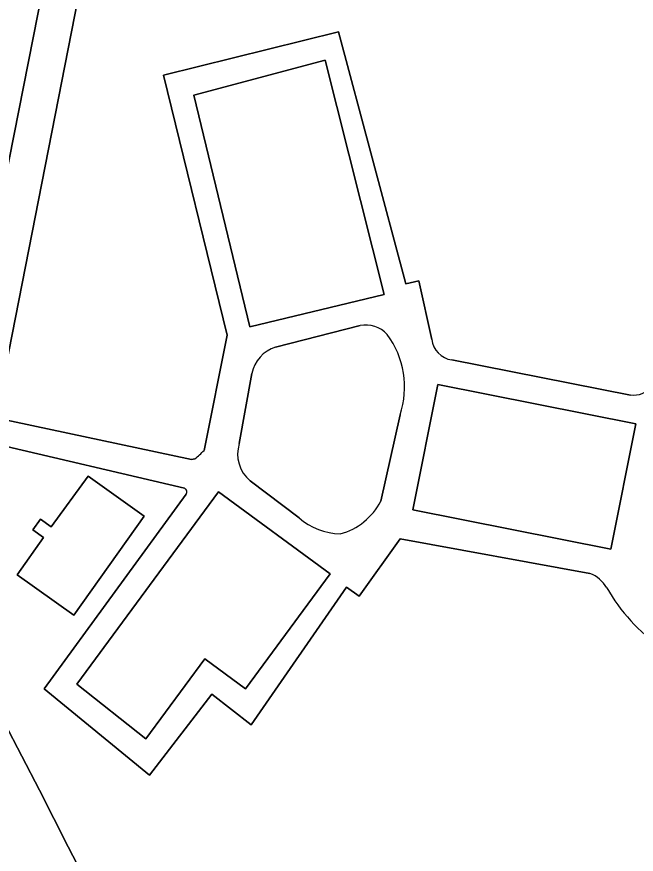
# Model space of a CAD drawing. Extents: x 158793 to 159888, y 384317 to 385256.
# Drawn here: x 159665.2 to 159754.4, y 384490.8 to 384611.5 of the extents above; entities that cross this region are included whole.
import ezdxf

# ---------------------------------------------------------------- set-up
doc = ezdxf.new("R2010")
doc.units = 0
for name, color, linetype in [('IMGEO_Erf', 7, 'Continuous'), ('IMGEO_Groenvoorziening', 7, 'Continuous'), ('IMGEO_Hek', 7, 'Continuous'), ('IMGEO_Meer_plas_ven_vijver', 7, 'Continuous'), ('IMGEO_Parkeervlak_open', 7, 'Continuous'), ('IMGEO_Rijbaan_lokaal_gesloten', 7, 'Continuous'), ('IMGEO_Voetpad_halfverhard', 7, 'Continuous'), ('IMGEO_Voetpad_open', 7, 'Continuous')]:
    doc.layers.add(name, color=color, linetype=linetype)

msp = doc.modelspace()

# ---------------------------------------------------------------- linework, layer by layer
at = {"layer": 'IMGEO_Erf'}
msp.add_lwpolyline([(159664.68, 384438.64), (159682.17, 384447.75), (159682.7, 384450.09), (159679.6, 384455.98), (159680.01, 384456.2), (159686.98, 384459.8), (159688.71, 384460.7), (159672.59, 384491.85), (159668.45, 384500), (159660.74, 384514.7)], dxfattribs=at)
at = {"layer": 'IMGEO_Groenvoorziening'}
for points in [[(159688.8, 384711.12), (159688.5, 384710.59), (159687.99, 384709.81), (159693.36, 384713.16), (159693, 384711.1), (159662.09, 384553.66), (159690.35, 384547.7), (159690.85, 384547.78)], [(159686.3, 384603.09), (159711.55, 384609.33), (159721.25, 384573.01), (159723.12, 384573.43), (159724.98, 384564.99)], [(159692.17, 384548.99), (159695.49, 384565.59), (159686.3, 384603.09)], [(159727.85, 384562.02), (159753.63, 384556.97)], [(159689.33, 384543.53), (159661.38, 384550.08), (159661.02, 384548.24), (159660.04, 384543.22), (159635.49, 384547.85), (159631.17, 384554.03), (159629.13, 384554.45), (159628.43, 384554.59), (159627.69, 384554.69), (159627.24, 384554.62)], [(159747.77, 384531.26), (159720.4, 384536.22), (159714.53, 384527.98), (159712.7, 384529.28), (159698.94, 384509.42), (159693.26, 384513.85), (159684.31, 384502.18), (159669.14, 384514.63), (159689.57, 384542.67)], [(159660.74, 384514.7), (159668.45, 384500), (159672.59, 384491.85), (159688.71, 384460.7), (159692.8, 384452.82), (159696.01, 384454.54), (159703.25, 384458.43), (159703.42, 384458.15), (159750.19, 384483.21), (159760.8, 384488.7), (159782.83, 384500.11), (159795.21, 384506.59)]]:
    msp.add_lwpolyline(points, dxfattribs=at)
for points in [[(159709.61, 384605.25), (159690.68, 384600.21), (159698.76, 384566.78), (159718.11, 384571.46)], [(159754.38, 384552.84), (159725.85, 384558.51), (159722.26, 384540.4), (159750.78, 384534.74)], [(159670.15, 384537.97), (159675.47, 384545.26), (159683.54, 384539.5), (159673.39, 384525.26), (159665.24, 384531.07), (159669.04, 384536.42), (159667.48, 384537.53), (159668.59, 384539.08)], [(159694.23, 384543.04), (159673.83, 384515.28), (159683.77, 384507.39), (159692.26, 384518.94), (159698.14, 384514.62), (159710.33, 384531.21)]]:
    msp.add_lwpolyline(points, close=True, dxfattribs=at)
for centre, radius, start, end in [((159728.43, 384565.46), 3.49, 187.7364, 260.3202), ((159754.07, 384560.19), 3.24, 262.2364, 321.9136), ((159684.74, 384555.81), 10.08, 307.2401, 317.4065), ((159689.12, 384543.01), 0.564, 322.4951, 68.2052), ((159745.88, 384526.57), 5.05, 31.1727, 68.0066), ((159773.52, 384542.52), 26.86, 209.7465, 234.9057)]:
    msp.add_arc(centre, radius, start, end, dxfattribs=at)
at = {"layer": 'IMGEO_Hek'}
for points in [[(159672.59, 384491.85), (159668.45, 384500), (159660.74, 384514.7), (159656.03, 384523.68), (159629.33, 384528.96)], [(159686.98, 384459.8), (159688.71, 384460.7), (159672.59, 384491.85)]]:
    msp.add_lwpolyline(points, dxfattribs=at)
at = {"layer": 'IMGEO_Meer_plas_ven_vijver'}
for points in [[(159714.64, 384566.99), (159702.46, 384563.87)], [(159699.05, 384560.06), (159697.22, 384549.96)], [(159717.64, 384541.68), (159720.41, 384554.11)], [(159698.79, 384544.58), (159705.87, 384539.26)]]:
    msp.add_lwpolyline(points, dxfattribs=at)
for centre, radius, start, end in [((159715.44, 384562.87), 4.2, 42.3165, 100.9719), ((159708.25, 384558.11), 12.8, 341.8068, 36.376), ((159703.9, 384559.16), 4.93, 106.9793, 169.4595), ((159702.09, 384548.46), 5.09, 162.8089, 229.6151), ((159709.29, 384546.03), 9.42, 285.3951, 332.4481), ((159712.12, 384546.56), 9.61, 229.4049, 268.0297)]:
    msp.add_arc(centre, radius, start, end, dxfattribs=at)
at = {"layer": 'IMGEO_Parkeervlak_open'}
msp.add_lwpolyline([(159693, 384711.1), (159693.36, 384713.16), (159687.99, 384709.81), (159687.36, 384709.41), (159675.67, 384649.86), (159668.22, 384611.89), (159655.81, 384549.27), (159655.77, 384548.99), (159631.17, 384554.03), (159635.49, 384547.85), (159660.04, 384543.22), (159661.02, 384548.24), (159661.38, 384550.08), (159662.09, 384553.66)], close=True, dxfattribs=at)
at = {"layer": 'IMGEO_Rijbaan_lokaal_gesloten'}
msp.add_lwpolyline([(159627.24, 384554.62), (159627.69, 384554.69), (159628.43, 384554.59), (159629.13, 384554.45), (159631.17, 384554.03), (159655.77, 384548.99), (159655.81, 384549.27), (159668.22, 384611.89), (159675.67, 384649.86), (159687.36, 384709.41), (159686.98, 384709.85), (159671.86, 384727.16), (159671.74, 384727.3)], dxfattribs=at)
at = {"layer": 'IMGEO_Voetpad_halfverhard'}
for points in [[(159724.98, 384564.99), (159723.12, 384573.43), (159721.25, 384573.01), (159711.55, 384609.33), (159686.3, 384603.09), (159695.49, 384565.59), (159692.17, 384548.99)], [(159702.46, 384563.87), (159714.64, 384566.99)], [(159753.63, 384556.97), (159727.85, 384562.02)], [(159697.22, 384549.96), (159699.05, 384560.06)], [(159720.41, 384554.11), (159717.64, 384541.68)], [(159690.85, 384547.78), (159690.35, 384547.7), (159662.09, 384553.66), (159661.38, 384550.08), (159689.33, 384543.53)], [(159705.87, 384539.26), (159698.79, 384544.58)], [(159689.57, 384542.67), (159669.14, 384514.63), (159684.31, 384502.18), (159693.26, 384513.85), (159698.94, 384509.42), (159712.7, 384529.28), (159714.53, 384527.98), (159720.4, 384536.22), (159747.77, 384531.26)]]:
    msp.add_lwpolyline(points, dxfattribs=at)
for points in [[(159698.76, 384566.78), (159690.68, 384600.21), (159709.61, 384605.25), (159718.11, 384571.46)], [(159725.85, 384558.51), (159754.38, 384552.84), (159750.78, 384534.74), (159722.26, 384540.4)], [(159710.33, 384531.21), (159698.14, 384514.62), (159692.26, 384518.94), (159683.77, 384507.39), (159673.83, 384515.28), (159694.23, 384543.04)]]:
    msp.add_lwpolyline(points, close=True, dxfattribs=at)
for centre, radius, start, end in [((159715.44, 384562.87), 4.2, 42.3165, 100.9719), ((159708.25, 384558.11), 12.8, 341.8068, 36.376), ((159728.43, 384565.46), 3.49, 187.7364, 260.3202), ((159703.9, 384559.16), 4.93, 106.9793, 169.4595), ((159754.07, 384560.19), 3.24, 262.2364, 321.9136), ((159702.09, 384548.46), 5.09, 162.8089, 229.6151), ((159684.74, 384555.81), 10.08, 307.2401, 317.4065), ((159689.12, 384543.01), 0.564, 322.4951, 68.2052), ((159709.29, 384546.03), 9.42, 285.3951, 332.4481), ((159712.12, 384546.56), 9.61, 229.4049, 268.0297), ((159745.88, 384526.57), 5.05, 31.1727, 68.0066), ((159773.52, 384542.52), 26.86, 209.7465, 234.9057)]:
    msp.add_arc(centre, radius, start, end, dxfattribs=at)
at = {"layer": 'IMGEO_Voetpad_open'}
msp.add_lwpolyline([(159670.15, 384537.97), (159668.59, 384539.08), (159667.48, 384537.53), (159669.04, 384536.42), (159665.24, 384531.07), (159673.39, 384525.26), (159683.54, 384539.5), (159675.47, 384545.26)], close=True, dxfattribs=at)

doc.saveas('drawing.dxf')
